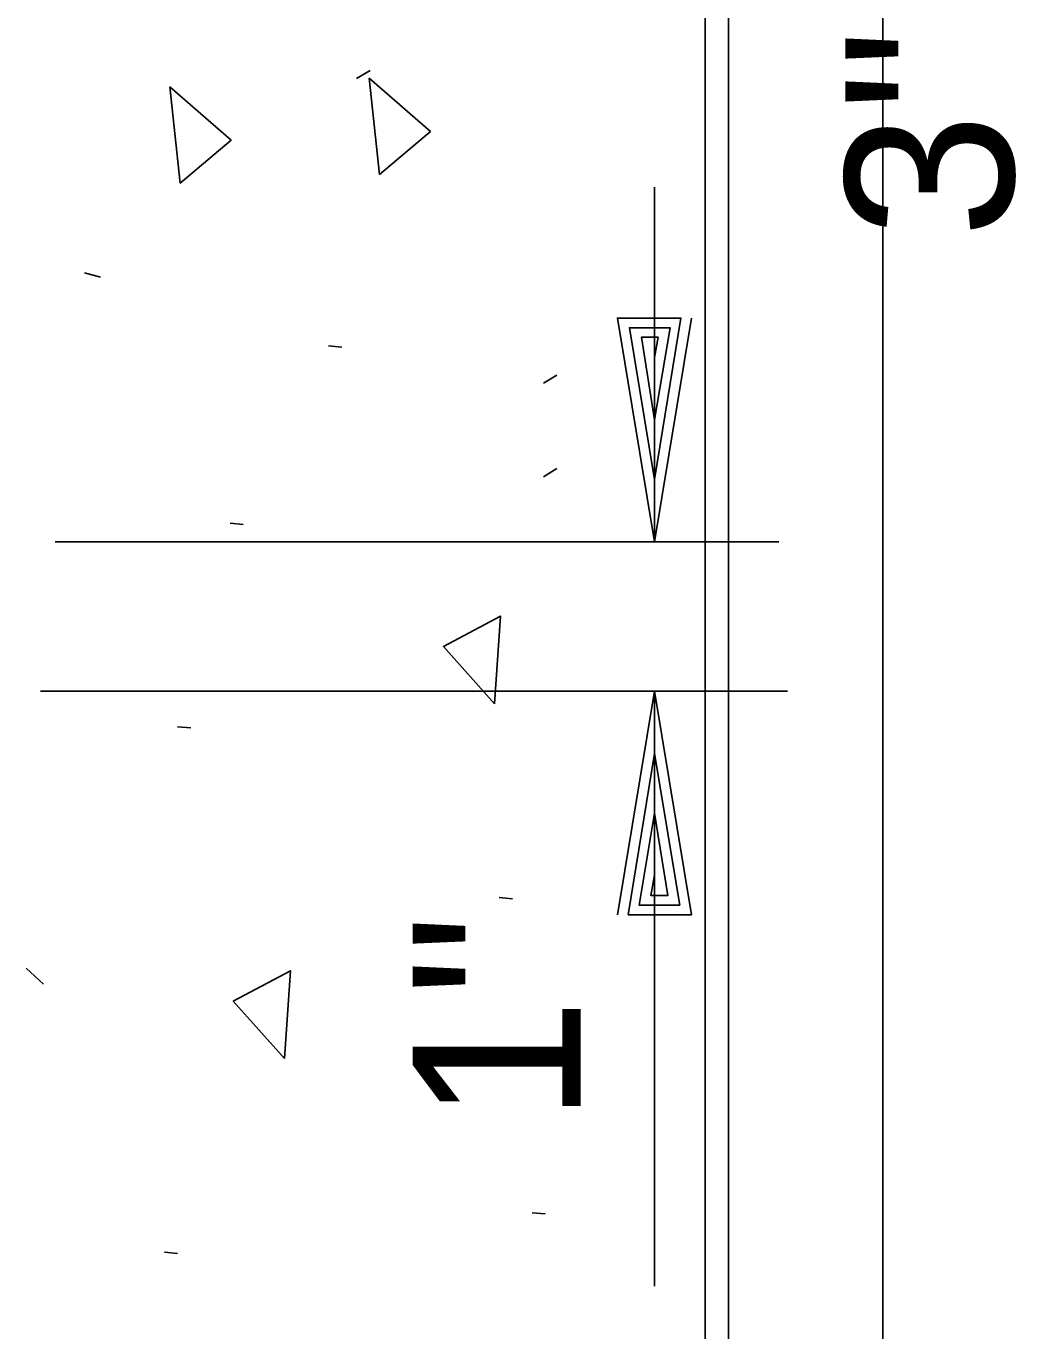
# Model space of a CAD drawing. Extents: x 22388.1 to 22405.7, y 22369.6 to 22390.4.
# Drawn here: x 22396.1399 to 22396.4158, y 22375.7683 to 22376.1321 of the extents above; entities that cross this region are included whole.
import ezdxf

# ---------------------------------------------------------------- set-up
doc = ezdxf.new("R2010")
doc.units = 0
for name, color, linetype in [('Level 1', 7, 'Continuous'), ('Level 2', 7, 'Continuous'), ('Level 4', 7, 'Continuous'), ('Level 44', 7, 'Continuous')]:
    doc.layers.add(name, color=color, linetype=linetype)

msp = doc.modelspace()

# ---------------------------------------------------------------- linework, layer by layer
at = {"layer": 'Level 1'}
for p, q in [((22396.37866, 22372.77352), (22396.37866, 22379.18036)), ((22396.31505, 22375.98833), (22396.31505, 22376.08718)), ((22396.148, 22375.98833), (22396.34972, 22375.98833)), ((22396.14392, 22375.94666), (22396.35214, 22375.94666)), ((22396.31505, 22375.78077), (22396.31505, 22375.94666))]:
    msp.add_line(p, q, dxfattribs=at)
at = {"layer": 'Level 2'}
for p, q in [((22396.32918, 22375.10456), (22396.32918, 22376.2175)), ((22396.33563, 22375.10456), (22396.33563, 22376.2175)), ((22396.31505, 22376.00566), (22396.31505, 22376.00566)), ((22396.31505, 22375.98833), (22396.31505, 22375.98833)), ((22396.31505, 22375.94666), (22396.31505, 22375.94666)), ((22396.31505, 22375.92933), (22396.31505, 22375.92933))]:
    msp.add_line(p, q, dxfattribs=at)
for points in [[(22396.32538, 22376.05066), (22396.31505, 22375.98833), (22396.30471, 22376.05066), (22396.32238, 22376.05066), (22396.31505, 22376.00566), (22396.30805, 22376.048), (22396.31938, 22376.048), (22396.31505, 22376.02233), (22396.31138, 22376.04533), (22396.31605, 22376.04533), (22396.31505, 22376.03966)], [(22396.30471, 22375.88433), (22396.31505, 22375.94666), (22396.32538, 22375.88433), (22396.30771, 22375.88433), (22396.31505, 22375.92933), (22396.32205, 22375.887), (22396.31071, 22375.887), (22396.31505, 22375.91266), (22396.31871, 22375.88966), (22396.31405, 22375.88966), (22396.31505, 22375.89533)]]:
    msp.add_lwpolyline(points, dxfattribs=at)
at = {"layer": 'Level 44'}
for p, q in [((22396.23199, 22376.1175), (22396.23574, 22376.11975)), ((22396.23199, 22376.1175), (22396.23574, 22376.11975)), ((22396.15616, 22376.06333), (22396.16066, 22376.06208)), ((22396.15616, 22376.06333), (22396.16066, 22376.06208)), ((22396.22419, 22376.04293), (22396.22786, 22376.0426)), ((22396.28408, 22376.0325), (22396.28783, 22376.03475)), ((22396.28408, 22376.00646), (22396.28783, 22376.00871)), ((22396.19674, 22375.9935), (22396.20041, 22375.99316)), ((22396.19674, 22375.9935), (22396.20041, 22375.99316)), ((22396.1821, 22375.93674), (22396.18577, 22375.9364)), ((22396.27177, 22375.88913), (22396.27544, 22375.88879)), ((22396.28092, 22375.80124), (22396.28459, 22375.8009)), ((22396.17845, 22375.79025), (22396.18211, 22375.78992))]:
    msp.add_line(p, q, dxfattribs=at)
for points in [[(22396.17994, 22376.11516), (22396.19703, 22376.10025), (22396.18286, 22376.08833)], [(22396.23549, 22376.11758), (22396.25258, 22376.10266), (22396.23841, 22376.09075)], [(22396.27043, 22375.94311), (22396.25618, 22375.95911), (22396.27209, 22375.96761)], [(22396.21187, 22375.84423), (22396.19762, 22375.86023), (22396.21354, 22375.86873)]]:
    msp.add_lwpolyline(points, close=True, dxfattribs=at)
msp.add_lwpolyline([(22396.14472, 22375.86494), (22396.13989, 22375.86944)], dxfattribs=at)

# ---------------------------------------------------------------- texts
at = {"layer": 'Level 4'}
for s, p in [("3''", (22396.41509, 22376.073)), ("1''", (22396.29447, 22375.82625))]:
    msp.add_text(s, height=0.046875, rotation=90, dxfattribs=at).set_placement(p)

doc.saveas('drawing.dxf')
